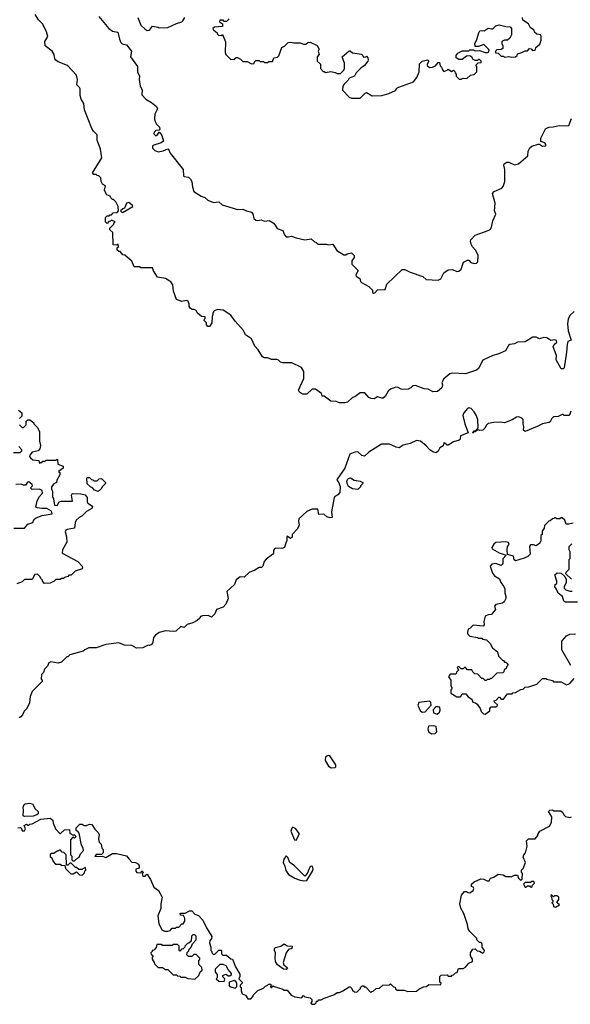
# Model space of a CAD drawing. Extents: x 1861455 to 2058065, y 200073 to 437907.
# Tile 413 of 574: x 2025881 to 2030950, y 311680 to 320746. Entities that reach past the tile are written whole.
import ezdxf

# ---------------------------------------------------------------- set-up
doc = ezdxf.new("R2010")
doc.units = 0

msp = doc.modelspace()

# ---------------------------------------------------------------- linework, layer by layer
at = {"layer": '0CON05XD'}
for points in [[(2026624, 319554), (2026593.8, 319635), (2026595.6, 319685), (2026559.7, 319719.7), (2026545, 319743.3), (2026478.6, 319915), (2026472.9, 319975), (2026448.6, 320015), (2026437.8, 320047.8), (2026438.2, 320108.3), (2026432, 320121.9), (2026407.1, 320145), (2026412.9, 320195), (2026405.7, 320235), (2026321.2, 320325), (2026235, 320358.8), (2026215, 320373.8), (2026204.2, 320385), (2026197.5, 320425), (2026181.4, 320455), (2026116.7, 320505), (2026111.2, 320545), (2026138.8, 320591.2), (2026128.6, 320635), (2026094.3, 320705), (2026054, 320744), (2026023.6, 320793.6)], [(2026611.2, 320775), (2026702, 320665), (2026735, 320641.2), (2026785, 320630), (2026799.2, 320565), (2026812, 320535), (2026825, 320524.2), (2026865, 320513.8), (2026911.2, 320455), (2026900, 320405), (2026965.8, 320315), (2026964.3, 320265), (2026984, 320225), (2026982, 320195), (2026991.2, 320135), (2027008.3, 320098.3), (2027005.6, 320055), (2027043.2, 320013.2), (2027095, 319984), (2027141.2, 319945), (2027150, 319925), (2027126.2, 319876.2), (2027122, 319835), (2027125.9, 319815.9), (2027141.2, 319785), (2027168.8, 319755), (2027172.5, 319735), (2027165, 319727.5), (2027133.7, 319726.3), (2027119.4, 319710.6), (2027116.7, 319695), (2027135, 319677.1), (2027146.5, 319683.5), (2027165, 319710), (2027175, 319703.3), (2027189.7, 319679.7), (2027203.9, 319626.1), (2027185, 319610.8), (2027115, 319591.4), (2027105, 319583.3), (2027105, 319563.8), (2027125, 319540), (2027155, 319529.2), (2027202.4, 319537.6), (2027245, 319557.5), (2027250, 319555), (2027266.4, 319516.4), (2027386.7, 319365), (2027389.3, 319309.3), (2027395, 319303.3), (2027435, 319296.7), (2027455, 319277.5), (2027466.2, 319255), (2027471.2, 319205), (2027485, 319162.5), (2027552.3, 319122.3), (2027585, 319110), (2027612.5, 319085), (2027665, 319062.5), (2027715, 319070), (2027745, 319042.5), (2027775, 319032.5), (2027885, 318997.5), (2027935, 319002.5), (2027970, 318985), (2028015, 318972.5), (2028027.5, 318957.5), (2028037.5, 318915), (2028055, 318898.6), (2028075, 318895.8), (2028105, 318902.5), (2028135, 318890), (2028176.4, 318896.4), (2028216.1, 318876.1), (2028232.5, 318855), (2028252.1, 318822.1), (2028303.9, 318803.9), (2028318.1, 318765), (2028335, 318747.8), (2028355, 318745.5), (2028383.6, 318753.6), (2028425, 318737.5), (2028505, 318720), (2028565, 318727.5), (2028595, 318700), (2028608.3, 318698.3), (2028625, 318680), (2028705, 318680), (2028725, 318672.5), (2028765, 318680), (2028801.7, 318621.7), (2028865, 318580), (2028885, 318580), (2028895, 318590), (2028935, 318600), (2028960, 318575), (2028960, 318555), (2028940, 318525), (2028940, 318495), (2028996.7, 318435), (2028976.7, 318395), (2028980, 318385), (2029012.5, 318362.5), (2029017.5, 318335), (2029027.5, 318325), (2029095, 318290), (2029118.3, 318268.3), (2029130, 318255), (2029130, 318235), (2029138.3, 318228.3), (2029149.3, 318230.7), (2029175, 318257.5), (2029245, 318260), (2029260.7, 318309.3), (2029403, 318447), (2029426.4, 318446.4), (2029475, 318420), (2029591.7, 318381.7), (2029623.6, 318353.6), (2029733, 318347), (2029759.3, 318360.7), (2029785.9, 318414.1), (2029825, 318443.3), (2029865, 318446.7), (2029905, 318427.5), (2029925, 318430), (2029945, 318450), (2029967, 318513), (2030005, 318530), (2030015, 318530), (2030035, 318510), (2030065, 318500), (2030085, 318502.5), (2030097.5, 318515), (2030102.5, 318575), (2030080.7, 318620.7), (2030050, 318655), (2030038.3, 318678.3), (2030030, 318705), (2030035, 318720), (2030075, 318762.5), (2030195, 318803.3), (2030212.5, 318815), (2030223.3, 318835), (2030237.5, 318895), (2030263.3, 318955), (2030252.5, 318985), (2030257.5, 319055), (2030232.5, 319145), (2030250, 319165), (2030320, 319195), (2030331.7, 319208.3), (2030347.5, 319255), (2030346.2, 319365), (2030337.5, 319405), (2030341.7, 319418.3), (2030365, 319433.3), (2030385, 319432.5), (2030435, 319410), (2030471.7, 319418.3), (2030558.3, 319491.7), (2030562.5, 319535), (2030577.5, 319565), (2030595, 319580), (2030655, 319600), (2030665, 319600), (2030695, 319581.2), (2030725, 319583.3), (2030726.2, 319595), (2030715, 319612.5), (2030680, 319625), (2030677.5, 319645), (2030677.5, 319655), (2030720.7, 319739.3), (2030753.6, 319756.4), (2030791.7, 319758.3), (2030848.3, 319771.7), (2030915, 319767.5), (2030935, 319772.5), (2030962.5, 319835)], [(2026970, 320765), (2026997.5, 320695), (2027035, 320657.5), (2027055, 320647.5), (2027075, 320650), (2027105, 320687.5), (2027157, 320677), (2027165, 320670), (2027245, 320672.5), (2027325, 320710), (2027372.5, 320725), (2027383.8, 320735), (2027400, 320765)], [(2027810, 320755), (2027785, 320730), (2027765, 320730), (2027755, 320740), (2027725, 320740), (2027720, 320725), (2027748.3, 320708.3), (2027748.3, 320681.7), (2027675, 320677.5), (2027660, 320665), (2027661.7, 320651.7), (2027668.3, 320648.3), (2027700, 320625), (2027701.7, 320611.7), (2027711.7, 320601.7), (2027735, 320600), (2027748.3, 320608.3), (2027777, 320543), (2027773, 320443), (2027780, 320425), (2027825, 320380), (2027857, 320383), (2027873, 320397), (2027885, 320397.5), (2027915, 320382.5), (2027935, 320360), (2027975, 320360), (2028015, 320340), (2028038.3, 320341.7), (2028041.7, 320358.3), (2028055, 320370), (2028085, 320370), (2028095, 320360), (2028125, 320360), (2028135, 320350), (2028165, 320350), (2028175, 320360), (2028208.3, 320361.7), (2028220, 320395), (2028255, 320400), (2028268.3, 320411.7), (2028295, 320490), (2028318.3, 320501.7), (2028353, 320537), (2028375, 320540), (2028405, 320532.5), (2028461.7, 320531.7), (2028495, 320520), (2028515, 320520), (2028533, 320537), (2028555, 320537.5), (2028618.3, 320508.3), (2028637.5, 320475), (2028630, 320455), (2028637.5, 320425), (2028620, 320405), (2028620, 320365), (2028650, 320335), (2028650, 320295), (2028675, 320270), (2028685, 320270), (2028695, 320260), (2028745, 320267.5), (2028785, 320260), (2028805, 320250), (2028835, 320250), (2028865, 320280), (2028870, 320295), (2028872.5, 320345), (2028850, 320405), (2028915, 320460), (2028925, 320460), (2028945, 320440), (2029027, 320427), (2029040, 320415), (2029045, 320400), (2029067, 320403), (2029075, 320410), (2029087.5, 320395), (2029090, 320375), (2029085, 320362.5), (2029056.4, 320323.6), (2029020.7, 320299.3), (2028977.5, 320255), (2028962.5, 320225), (2028913.3, 320206.7), (2028905, 320190), (2028865, 320150), (2028857, 320133), (2028853, 320097), (2028915, 320032.5), (2028935, 320022.5), (2029015, 320022.5), (2029060.7, 320069.3), (2029075, 320076.7), (2029127.5, 320045), (2029215, 320046.2), (2029280, 320065), (2029340, 320095), (2029353.6, 320116.4), (2029370, 320125), (2029505, 320172.5), (2029536.1, 320213.9), (2029558.8, 320265), (2029561.7, 320338.3), (2029587.5, 320362.5), (2029635, 320377.5), (2029646.7, 320365), (2029631.2, 320335), (2029632, 320325), (2029652.5, 320305), (2029681.7, 320308.3), (2029708.3, 320321.7), (2029735, 320350), (2029745, 320350), (2029751.7, 320321.7), (2029765, 320310), (2029773, 320283), (2029785, 320270), (2029815, 320280), (2029825, 320290), (2029855, 320270), (2029875, 320280), (2029888.3, 320268.3), (2029890, 320255), (2029900, 320245), (2029900, 320225), (2029928.3, 320198.3), (2029945, 320197.5), (2029965, 320207.5), (2029997, 320203), (2030030, 320235), (2030065, 320240), (2030090, 320265), (2030090, 320315), (2030081.7, 320328.3), (2030101.7, 320348.3), (2030128.3, 320351.7), (2030130, 320365), (2030115, 320380), (2030105, 320380), (2030095, 320370), (2030075, 320370), (2030055, 320380), (2030045, 320400), (2030025, 320412.5), (2029995, 320410), (2029955, 320380), (2029925, 320380), (2029900, 320395), (2029900, 320415), (2029913.6, 320436.4), (2029955, 320457.5), (2030015, 320460), (2030025, 320467.5), (2030055, 320467.5), (2030075, 320460), (2030115, 320462.5), (2030165, 320443.3), (2030186.4, 320443.6), (2030199.3, 320450.7), (2030202.5, 320465), (2030196.7, 320475), (2030155, 320517.5), (2030105, 320500), (2030075, 320500), (2030070, 320525), (2030087.5, 320555), (2030106.7, 320625), (2030117, 320643), (2030135, 320647.5), (2030156.4, 320643.6), (2030195, 320667.5), (2030225, 320660)], [(2030225, 320660), (2030238.3, 320661.7), (2030265, 320690), (2030295, 320697.5), (2030355, 320682.5), (2030395, 320680), (2030410, 320665), (2030407.5, 320605), (2030393, 320577), (2030371.7, 320558.3), (2030343.6, 320556.4), (2030320, 320545), (2030320, 320525), (2030330, 320505), (2030328.3, 320481.7), (2030315, 320470), (2030273, 320467), (2030260, 320455), (2030261.7, 320441.7), (2030287, 320437), (2030315, 320410), (2030335, 320410), (2030345, 320400), (2030385, 320407.5), (2030405, 320400), (2030445, 320402.5), (2030460, 320415), (2030465, 320430), (2030505, 320442.5), (2030535, 320460), (2030555, 320460), (2030575, 320480), (2030588.3, 320478.3), (2030603, 320463), (2030620, 320465), (2030628.3, 320471.7), (2030631.7, 320488.3), (2030670.7, 320519.3), (2030681.7, 320558.3), (2030682.5, 320595), (2030675, 320607.5), (2030641.7, 320611.7), (2030621.7, 320631.7), (2030618.3, 320648.3), (2030585, 320670), (2030566.4, 320706.4), (2030511.7, 320741.7), (2030510, 320765)], [(2030985, 318057.5), (2030947, 318023), (2030930.7, 317989.3), (2030923.8, 317945), (2030931.7, 317881.7), (2030957.5, 317795), (2030927.5, 317782.5), (2030920, 317755), (2030915.8, 317684.2), (2030895, 317540), (2030885, 317530), (2030865, 317532.5), (2030821.1, 317615), (2030822.2, 317655), (2030791.2, 317735), (2030800, 317755), (2030825.8, 317775), (2030822.1, 317792.1), (2030806.8, 317796.8), (2030770.8, 317790.8), (2030735, 317815.8), (2030705, 317818.8), (2030665, 317807.5), (2030635, 317822.5), (2030605, 317822.5), (2030535, 317778.8), (2030465, 317777.5), (2030435, 317762.5), (2030393.9, 317756.1), (2030380, 317745), (2030352.3, 317697.7), (2030282.5, 317665), (2030237.5, 317655), (2030145, 317610), (2030103.8, 317535), (2030085, 317519.2), (2029985, 317486), (2029865, 317492.5), (2029840, 317485), (2029785, 317437.5), (2029767.5, 317405), (2029772.5, 317385), (2029767.5, 317355), (2029727, 317323), (2029685, 317320), (2029640, 317345), (2029605, 317346.7), (2029525, 317376.7), (2029500, 317375), (2029483, 317357), (2029456.4, 317343.6), (2029405, 317340), (2029392.5, 317345), (2029365, 317360), (2029345, 317363.3), (2029295, 317343.3), (2029274.2, 317325.8), (2029245, 317276.7), (2029227.7, 317262.3), (2029215, 317260), (2029175, 317272.5), (2029145, 317253.3), (2029117, 317257), (2029095, 317267.5), (2029059.6, 317309.5), (2029015, 317308.8), (2028966.1, 317273.9), (2028943.9, 317266.1), (2028900, 317225), (2028875, 317217.5), (2028825, 317218.8), (2028795, 317228.8), (2028744.1, 317234.1), (2028685, 317280), (2028665, 317280), (2028660, 317305), (2028605, 317342.5), (2028575, 317342.5), (2028525, 317297.5), (2028485, 317296.7), (2028457.5, 317315), (2028447.5, 317335), (2028498.3, 317441.7), (2028496.4, 317506.4), (2028475, 317542.5), (2028386.4, 317586.4), (2028305, 317587.5), (2028283, 317593), (2028265, 317610), (2028247, 317617), (2028198.3, 317618.3), (2028161.7, 317631.7), (2028133, 317633), (2028115, 317642.5), (2028077.5, 317705), (2028045, 317740), (2028015, 317807.5), (2027960, 317845), (2027942.5, 317885), (2027865, 317970), (2027826.4, 318026.4), (2027755, 318070), (2027705, 318077.5), (2027672.5, 318065), (2027660, 318045), (2027659.3, 318030.7), (2027653, 318013), (2027650, 317955), (2027628.3, 317921.7), (2027611.7, 317921.7), (2027600, 317935), (2027600, 317955), (2027580, 317975), (2027581.7, 317988.3), (2027590, 317995), (2027588.3, 318008.3), (2027555, 318012.5), (2027517.5, 318045), (2027505, 318067.5), (2027487, 318077), (2027468.3, 318078.3), (2027450.7, 318090.7), (2027440, 318105), (2027442.5, 318125), (2027432.5, 318155), (2027415, 318160), (2027375, 318150), (2027325, 318170), (2027297, 318247), (2027292.5, 318305), (2027273, 318333), (2027225, 318362.5), (2027150, 318375), (2027113, 318433), (2027105, 318460), (2026995, 318460), (2026985, 318470), (2026935, 318470), (2026913, 318523), (2026848.3, 318578.3), (2026831.7, 318581.7), (2026805, 318610), (2026795, 318610), (2026780, 318625), (2026780, 318645), (2026790, 318655), (2026788.3, 318678.3), (2026775, 318670), (2026741.7, 318671.7), (2026740, 318785), (2026711.7, 318811.7), (2026710, 318825), (2026748.3, 318861.7), (2026751.7, 318878.3), (2026760, 318885), (2026725, 318900), (2026718.3, 318891.7), (2026701.7, 318888.3), (2026685, 318870), (2026670, 318885), (2026670, 318925), (2026685, 318940), (2026705, 318940), (2026711.7, 318948.3), (2026725, 318950), (2026743, 318967), (2026778.3, 318971.7), (2026790, 318985), (2026787.5, 319025), (2026765, 319070), (2026745, 319090), (2026735, 319090), (2026720, 319105), (2026715, 319120), (2026683.6, 319133.6), (2026670, 319155), (2026662.5, 319175), (2026670, 319215), (2026645, 319230), (2026632.5, 319255), (2026628.3, 319288.3), (2026608.3, 319308.3), (2026595, 319310), (2026585, 319320), (2026565, 319320), (2026550, 319335), (2026637.5, 319475), (2026624, 319554)], [(2026825, 318970), (2026835, 318972.5), (2026922.5, 319025), (2026920, 319035), (2026885, 319062.5), (2026864.4, 319055.6), (2026845, 319010), (2026830, 319005), (2026810, 318985), (2026825, 318970)], [(2025871.7, 317151.7), (2025900, 317125), (2025900, 317095), (2025880, 317075)], [(2030955, 317140), (2030947, 317113), (2030935, 317100), (2030895, 317100), (2030885, 317110), (2030875, 317110), (2030837, 317093), (2030795, 317088.8), (2030781.2, 317075), (2030766, 317044), (2030755, 317036.2), (2030694.2, 317025.8), (2030645, 316998.8), (2030535, 316953.3), (2030520, 316965), (2030523.3, 316996.7), (2030516, 317025), (2030515.7, 317065), (2030505, 317077.1), (2030475, 317090), (2030454.1, 317085.9), (2030415, 317060), (2030345, 317032.5), (2030305, 317038.8), (2030245, 317037.5), (2030195, 317027.5), (2030177, 317013), (2030162.5, 316985), (2030145, 316967.5), (2030117, 316963), (2030105, 316970), (2030080, 316960), (2030075, 316950), (2030060, 316950), (2030055, 316940), (2030051.7, 316948.3), (2030060, 316950), (2030065, 316960), (2030080, 316960), (2030101.7, 316988.3), (2030100, 317065), (2030084.2, 317104.2), (2030066, 317135), (2030038, 317165), (2030015, 317172.9), (2030005, 317167.1), (2029969.2, 317125), (2029962, 317102), (2029980, 317025), (2030008.3, 316941.7), (2029940, 316915), (2029937, 316883), (2029927, 316873), (2029875, 316860), (2029825, 316827.5), (2029815, 316827.5), (2029795, 316847.5), (2029785, 316850), (2029779.3, 316820.7), (2029747.5, 316805), (2029735, 316772.5), (2029715, 316757.5), (2029685, 316766.7), (2029657.5, 316785), (2029623.2, 316823.2), (2029570, 316865), (2029535, 316870), (2029475.8, 316844.2), (2029411.2, 316828.8), (2029375, 316803.3), (2029348.3, 316808.3), (2029285, 316837.5), (2029211.7, 316838.3), (2029095, 316762.5), (2029055, 316726.9), (2029032.2, 316732.2), (2028995, 316766), (2028965, 316763.3), (2028920, 316745), (2028873.6, 316616.4), (2028802.5, 316515), (2028800, 316505), (2028817, 316487), (2028831.7, 316448.3), (2028828.8, 316391.2), (2028809.3, 316370.7), (2028783.6, 316356.4), (2028777.5, 316345), (2028752.5, 316215), (2028758.3, 316161.7), (2028738.3, 316158.3), (2028708.3, 316168.3), (2028681.7, 316191.7), (2028635, 316190), (2028625, 316240), (2028575, 316237.5), (2028523.9, 316216.1), (2028450.3, 316149.7), (2028446.4, 316126.4), (2028452.5, 316095), (2028447.5, 316075), (2028436.4, 316053.6), (2028390, 316005), (2028388.3, 315981.7), (2028375, 315970), (2028345, 315990), (2028340, 315985), (2028340, 315945), (2028333, 315937), (2028320, 315885), (2028295, 315877.5), (2028231.7, 315878.3), (2028218.3, 315861.7), (2028217.5, 315835), (2028210, 315820), (2028150.7, 315779.3), (2028133, 315757), (2028120, 315715), (2028108.3, 315701.7), (2028085, 315702.5), (2028045, 315677.5), (2027995, 315656.7), (2027947, 315613), (2027910, 315615), (2027875, 315587.5), (2027860, 315545), (2027788.3, 315481.7), (2027800, 315415), (2027777.5, 315365), (2027755, 315337.5), (2027693.6, 315316.4), (2027676.7, 315275), (2027647, 315243), (2027615, 315260), (2027563, 315257), (2027545, 315250), (2027540, 315235), (2027515, 315212.5), (2027475, 315192.5), (2027423, 315177), (2027395, 315150), (2027365, 315157.5), (2027320, 315115), (2027298.3, 315111.7), (2027225, 315120), (2027165, 315103.3), (2027130.4, 315079.5), (2027111.7, 315058.3), (2027107.5, 315015), (2027096.4, 314993.6), (2027075, 314982.5), (2027063, 314987), (2027015, 314963.3), (2026955, 314960), (2026915, 314982.5), (2026845, 314987.5), (2026795, 315007.5), (2026675, 314992.5), (2026586.4, 314963.6), (2026518.3, 314961.7), (2026480, 314945), (2026467, 314933), (2026343, 314897), (2026325, 314880), (2026315, 314880), (2026265, 314830), (2026235, 314822.5), (2026167, 314833), (2026150, 314825), (2026137, 314793), (2026110, 314765), (2026100, 314735), (2026083, 314717), (2026080, 314675), (2026087, 314667), (2026087, 314653), (2025995, 314560), (2025977.5, 314515), (2025972.5, 314455), (2025947.5, 314405), (2025921.7, 314378.3), (2025907.5, 314345), (2025893, 314327), (2025875, 314317.5)], [(2025880, 317015), (2025905, 316990), (2025915, 316990), (2025940, 317015), (2025941.7, 317048.3), (2025955, 317060), (2025975, 317060), (2026010, 317035), (2026010, 317025), (2026043, 316993), (2026062.5, 316955), (2026062.5, 316865), (2026072.5, 316825), (2026067.5, 316795), (2026050, 316775), (2025995, 316762.5), (2025973.6, 316736.4), (2025972.5, 316725), (2025980.7, 316710.7), (2026003, 316693), (2026058.3, 316688.3), (2026065, 316660), (2026071.7, 316668.3), (2026085, 316670), (2026095, 316680), (2026115, 316680), (2026125, 316690), (2026215, 316690), (2026225, 316700), (2026230, 316695), (2026231.7, 316651.7), (2026280, 316635), (2026280, 316615), (2026240, 316585), (2026250, 316575), (2026250, 316555), (2026222.5, 316505), (2026220, 316485), (2026195, 316472.5), (2026173.3, 316445), (2026173.6, 316423.6), (2026182.5, 316405), (2026182.5, 316355), (2026193, 316333), (2026202.5, 316275), (2026225, 316272.5), (2026243.6, 316306.4), (2026265, 316312.5), (2026368.3, 316311.7), (2026358.3, 316368.3), (2026365, 316380), (2026375, 316382.5), (2026445, 316380), (2026485, 316370), (2026503.3, 316345), (2026502.5, 316305), (2026507.5, 316295), (2026552.5, 316265), (2026545.9, 316244.1), (2026495, 316216.7), (2026455, 316176.7), (2026427.7, 316162.3), (2026402, 316138), (2026392.5, 316115), (2026385, 316063.3), (2026318.3, 316051.7), (2026307.5, 316045), (2026300.7, 316029.3), (2026313.3, 315985), (2026316.2, 315935), (2026276.7, 315865), (2026272.5, 315835), (2026415, 315756.7), (2026457.5, 315715), (2026460, 315695), (2026455, 315690), (2026391.7, 315668.3), (2026355, 315630), (2026335, 315630), (2026325, 315620), (2026295, 315610), (2026285, 315600), (2026265, 315600), (2026255, 315590), (2026215, 315590), (2026200, 315575), (2026161.7, 315558.3), (2026110, 315555), (2026090, 315575), (2026090, 315585), (2026075, 315600), (2026070, 315615), (2026045, 315640), (2026021.7, 315638.3), (2025995, 315590), (2025925, 315590), (2025905, 315570), (2025855, 315552.5)], [(2025825, 316760), (2025885, 316760), (2025900, 316775), (2025900, 316785), (2025872.5, 316815)], [(2025826.1, 316063.9), (2025925, 316063.8), (2025955, 316100.8), (2026003, 316117), (2026015, 316147.5), (2026031.7, 316158.3), (2026088.3, 316181.7), (2026180, 316195), (2026175, 316220), (2026130, 316245), (2026083.9, 316243.9), (2026040.7, 316250.7), (2026028.3, 316258.3), (2026043, 316317), (2026062.5, 316355), (2026090, 316385), (2026089.3, 316409.3), (2026065, 316422.5), (2025995, 316420), (2025980, 316435), (2026000, 316455), (2025997.5, 316465), (2025965, 316490), (2025951.7, 316488.3), (2025935, 316460), (2025915, 316460), (2025895, 316470), (2025845, 316467.5)], [(2026605, 316402.5), (2026570, 316415), (2026548.3, 316438.3), (2026535, 316440), (2026501.7, 316471.7), (2026500, 316525), (2026505, 316530), (2026525, 316530), (2026541.7, 316511.7), (2026555, 316510), (2026565, 316500), (2026595, 316500), (2026611.7, 316518.3), (2026635, 316520), (2026670, 316485), (2026670, 316475), (2026640, 316445), (2026635, 316430), (2026605, 316402.5)], [(2028995, 316420), (2028945, 316427.5), (2028907, 316447), (2028897.5, 316465), (2028893.3, 316495), (2028897.5, 316512.5), (2028907.5, 316522.5), (2028926.4, 316526.4), (2028960, 316505), (2029016.4, 316496.4), (2029040, 316485), (2029040, 316475), (2029020, 316455), (2029020, 316445), (2028995, 316420)], [(2030975, 316110), (2030935, 316100), (2030911.7, 316101.7), (2030898.3, 316138.3), (2030875, 316160), (2030865, 316160), (2030855, 316150), (2030825, 316150), (2030818.3, 316158.3), (2030805, 316160), (2030798.3, 316151.7), (2030785, 316150), (2030765, 316130), (2030751.7, 316128.3), (2030711.7, 316088.3), (2030710, 316065), (2030690, 316035), (2030690, 316005), (2030680, 315995), (2030680, 315945), (2030671.7, 315938.3), (2030670, 315925), (2030635, 315900), (2030611.7, 315911.7), (2030585, 315910), (2030573.3, 315895), (2030580, 315825), (2030558.3, 315801.7), (2030525, 315787.5), (2030445, 315762.5), (2030433, 315773), (2030426.7, 315805), (2030371.7, 315821.7), (2030367.5, 315865), (2030373.3, 315895), (2030387.5, 315915), (2030380.7, 315930.7), (2030355, 315938), (2030265, 315930.8), (2030245, 315916.7), (2030227.5, 315885), (2030230, 315875), (2030295, 315837.5), (2030360, 315815), (2030328.3, 315781.7), (2030327.5, 315735), (2030315, 315720), (2030265, 315737.5), (2030228.3, 315731.7), (2030212.5, 315715), (2030235, 315650), (2030253.6, 315623.6), (2030298.3, 315598.3), (2030310, 315565), (2030336.7, 315526.7), (2030347.5, 315505), (2030348.3, 315468.3), (2030357.5, 315435), (2030357.5, 315415), (2030342.5, 315385), (2030325, 315372.5), (2030265, 315360), (2030252.5, 315345), (2030260, 315315), (2030235, 315280), (2030225, 315270), (2030195, 315267.5), (2030167, 315253), (2030152.5, 315205), (2030157.5, 315175), (2030147.5, 315162.5), (2030055, 315170), (2030025, 315140), (2030010, 315135), (2030002.5, 315105), (2030005, 315090), (2030025, 315070), (2030095, 315057.5), (2030105, 315050), (2030135, 315050), (2030143, 315043), (2030180, 315035), (2030213, 315003), (2030233.6, 314963.6), (2030280, 314925), (2030290, 314885), (2030325, 314850), (2030336.4, 314846.4), (2030345, 314830), (2030355, 314830), (2030368.3, 314818.3), (2030378.3, 314801.7), (2030361.7, 314788.3), (2030358.3, 314771.7), (2030341.7, 314758.3), (2030338.3, 314741.7), (2030328.3, 314731.7), (2030275, 314730), (2030225, 314680), (2030215, 314680), (2030205, 314670), (2030185, 314670), (2030175, 314660), (2030165, 314660), (2030148.3, 314678.3), (2030135, 314680), (2030098.3, 314718.3), (2030071.7, 314721.7), (2030051.7, 314741.7), (2030045, 314760), (2030005, 314760), (2029985, 314780), (2029975, 314780), (2029965, 314770), (2029945, 314770), (2029925, 314790), (2029910, 314785), (2029920, 314755), (2029901.7, 314738.3), (2029900, 314725), (2029895, 314720), (2029845, 314720), (2029830, 314695), (2029850, 314665), (2029850, 314615), (2029860, 314595), (2029860, 314585), (2029850, 314575), (2029850, 314545), (2029905, 314510), (2029938.3, 314511.7), (2029955, 314540), (2029988.3, 314538.3), (2030010.7, 314510.7), (2030045, 314490), (2030053.3, 314463.3), (2030077, 314457), (2030093, 314443), (2030120, 314405), (2030130, 314375), (2030150, 314355), (2030165, 314350)], [(2030960, 315595), (2030910, 315645), (2030911.7, 315658.3), (2030940, 315685), (2030940, 315775), (2030950, 315785), (2030950, 315845), (2030940, 315865), (2030940, 315895), (2030965, 315920)], [(2031015, 315382.5), (2030905, 315382.5), (2030890.7, 315390.7), (2030877.5, 315435), (2030837.5, 315465), (2030823.6, 315503.6), (2030807.5, 315525), (2030810, 315545), (2030827.5, 315555), (2030827.5, 315575), (2030807.5, 315635), (2030828.3, 315651.7), (2030865, 315650), (2030898.3, 315618.3), (2030911.7, 315591.7), (2030912.5, 315565), (2030892.5, 315525), (2030893, 315513), (2030910, 315495), (2030945, 315482.5), (2030967, 315483)], [(2030955, 314800), (2030872.5, 314945), (2030872.5, 315025), (2030916.4, 315073.6), (2030945, 315086.7), (2030998.3, 315091.7)], [(2030165, 314350), (2030208.3, 314381.7), (2030210, 314405), (2030221.7, 314418.3), (2030265, 314420), (2030278.3, 314431.7), (2030278.3, 314438.3), (2030251.7, 314461.7), (2030250, 314475), (2030268.3, 314481.7), (2030291.7, 314508.3), (2030298.3, 314508.3), (2030315, 314490), (2030335, 314490), (2030371.7, 314538.3), (2030415, 314540), (2030421.7, 314548.3), (2030445, 314550), (2030495, 314580), (2030517, 314583), (2030535, 314600), (2030567, 314603), (2030641.7, 314628.3), (2030695, 314680), (2030725, 314680), (2030733, 314673), (2030785, 314660), (2030795, 314650), (2030865, 314650), (2030915, 314620), (2030946.4, 314633.6), (2030985, 314680)], [(2029585, 314371.2), (2029615, 314372.5), (2029670, 314435), (2029665, 314460), (2029655, 314470), (2029555, 314460), (2029547.5, 314435), (2029567.5, 314385), (2029585, 314371.2)], [(2029725, 314352.5), (2029745, 314370), (2029751.7, 314388.3), (2029747.5, 314415), (2029735, 314420), (2029711.7, 314418.3), (2029688.3, 314391.7), (2029690, 314365), (2029725, 314352.5)], [(2029675, 314170), (2029705, 314172.5), (2029721.7, 314188.3), (2029716.7, 314236.7), (2029695, 314242.5), (2029645, 314240), (2029637.5, 314215), (2029645, 314187.5), (2029675, 314170)], [(2028748.3, 313858.3), (2028785, 313860), (2028792.5, 313865), (2028790, 313885), (2028735, 313967.5), (2028721.7, 313971.7), (2028695, 313957.5), (2028692.5, 313925), (2028723.6, 313873.6), (2028748.3, 313858.3)], [(2025925, 313410), (2025912.5, 313415), (2025917.5, 313465), (2025912.5, 313495), (2025921.7, 313518.3), (2025933, 313527), (2025975, 313532.5), (2026000, 313525), (2026025, 313480), (2026050, 313455), (2026050, 313435), (2026040, 313425), (2026005, 313413.3), (2025925, 313410)], [(2028595, 311682.5), (2028610, 311695), (2028615, 311710), (2028625, 311710), (2028635, 311720), (2028655, 311720), (2028683, 311737), (2028771.7, 311768.3), (2028805, 311790), (2028825, 311790), (2028857, 311803), (2028915, 311840), (2028925, 311840), (2028940, 311825), (2028945, 311810), (2028963.9, 311793.9), (2028985, 311793.3), (2029020, 311825), (2029020, 311835), (2029035, 311850), (2029045, 311850), (2029051.7, 311841.7), (2029065, 311840), (2029115, 311790), (2029121.7, 311798.3), (2029135, 311800), (2029163, 311827), (2029195, 311827.5), (2029225, 311857.5), (2029285, 311860), (2029295, 311870), (2029321.7, 311841.7), (2029338.3, 311838.3), (2029341.7, 311821.7), (2029355, 311810), (2029421.7, 311811.7), (2029455, 311797.5), (2029535, 311802.5), (2029555, 311820), (2029598.3, 311841.7), (2029627, 311843), (2029648.3, 311861.7), (2029755, 311860), (2029760, 311875), (2029750, 311885), (2029750, 311935), (2029761.7, 311948.3), (2029815, 311950), (2029825, 311940), (2029855, 311940), (2029861.7, 311948.3), (2029875, 311950), (2029891.7, 311968.3), (2029908.3, 311971.7), (2029921.7, 312008.3), (2029965, 312010), (2029985, 312022.5), (2030015, 312060), (2030050, 312075), (2030050, 312095), (2030030, 312125), (2030030, 312155), (2030051.7, 312188.3), (2030075, 312190), (2030091.7, 312171.7), (2030115, 312170), (2030145, 312150), (2030158.3, 312161.7), (2030160, 312175), (2030140, 312205), (2030137.5, 312237.5), (2030128.3, 312248.3), (2030115, 312250), (2030090, 312275), (2030090, 312285), (2030025, 312350), (2030010, 312375), (2030003.3, 312415), (2029970, 312515), (2029942.5, 312565), (2029933.6, 312603.6), (2029947.5, 312685), (2029975, 312720), (2029995, 312720), (2030008.3, 312708.3), (2030025, 312707.5), (2030055, 312727.5), (2030062.5, 312745), (2030055, 312760), (2030040, 312765), (2030040, 312785), (2030065, 312807.5), (2030125, 312836.7), (2030155, 312832.5), (2030185, 312817.5), (2030201.7, 312818.3), (2030215, 312840), (2030245, 312850), (2030285, 312877.5), (2030331.7, 312871.7), (2030357, 312857), (2030397.5, 312857.5), (2030405, 312852.5), (2030435, 312870), (2030465, 312870), (2030471.7, 312841.7), (2030491.7, 312821.7), (2030508.3, 312831.7), (2030510, 312885), (2030500, 312895), (2030500, 312915), (2030515, 312930), (2030537.5, 312985), (2030517.5, 313035), (2030522.5, 313055), (2030537.5, 313075), (2030552.5, 313135), (2030547.5, 313185), (2030565, 313202.5), (2030625, 313202.5), (2030650, 313235), (2030650, 313245), (2030670, 313275), (2030758.3, 313321.7), (2030776.2, 313355), (2030780, 313405), (2030750, 313455), (2030761.7, 313468.3), (2030785, 313470), (2030795, 313460), (2030861.7, 313461.7), (2030882.5, 313445), (2030890, 313425), (2030905, 313410), (2030945, 313400), (2030960, 313405)], [(2025864.4, 313305.6), (2025888.3, 313308.3), (2025898.1, 313298.1), (2025905, 313276), (2025925, 313276.2), (2025934, 313295), (2025923.3, 313325), (2025945, 313340), (2025955, 313330), (2025965, 313330), (2025975, 313340), (2025997, 313343), (2026075, 313383.8), (2026163, 313393), (2026187.5, 313375), (2026188.3, 313348.3), (2026210, 313295), (2026251.7, 313251.7), (2026258.3, 313251.7), (2026293, 313287), (2026338.3, 313288.3), (2026341.7, 313251.7), (2026355, 313250), (2026365, 313240), (2026385, 313240), (2026400, 313225), (2026385, 313210), (2026371.7, 313218.3), (2026350, 313195), (2026350, 313055), (2026360, 313045), (2026361.7, 313011.7), (2026371.7, 313001.7), (2026385, 313000), (2026415, 313030), (2026430, 313035), (2026440, 313065), (2026470, 313095), (2026467, 313117), (2026450, 313145), (2026427.5, 313255), (2026419.3, 313269.3), (2026401.7, 313281.7), (2026400, 313305), (2026435, 313340), (2026455, 313340), (2026475, 313327.5), (2026495, 313327.5), (2026525, 313340), (2026546.1, 313336.1), (2026571.7, 313291.7), (2026603, 313263), (2026612.5, 313245), (2026607.5, 313205), (2026613, 313173), (2026630, 313155), (2026638.3, 313118.3), (2026650, 313105), (2026650, 313075), (2026635, 313060), (2026585, 313060), (2026571.7, 313041.7), (2026645, 313042.5), (2026675, 313032.5), (2026735, 313067.5), (2026773, 313067), (2026865, 313047.5), (2026887.5, 313015), (2026915, 312990), (2026947, 312987), (2026975, 312970), (2026982.5, 312955), (2026980, 312935), (2026950, 312925), (2026950, 312905), (2026960, 312895), (2026995, 312890), (2027005, 312910), (2027020, 312895), (2027010, 312885), (2027015, 312860), (2027035, 312860), (2027051.7, 312878.3), (2027060, 312875), (2027060, 312865), (2027085, 312830), (2027115, 312760), (2027159.3, 312729.3), (2027192.5, 312665), (2027180, 312605), (2027179.3, 312560.7), (2027152.5, 312495), (2027163.6, 312423.6), (2027190, 312365), (2027215, 312352.5), (2027245, 312352.5), (2027265, 312360), (2027285, 312380), (2027315, 312380), (2027325, 312390), (2027345, 312390), (2027375, 312420), (2027385, 312420), (2027400, 312445), (2027401.7, 312471.7), (2027388.3, 312498.3), (2027361.7, 312501.7), (2027360, 312515), (2027365, 312520), (2027405, 312520), (2027445, 312540), (2027465, 312540), (2027495, 312510), (2027526.4, 312496.4), (2027567.5, 312455), (2027600, 312385), (2027650, 312305), (2027647.5, 312285), (2027632.5, 312265), (2027627.5, 312245), (2027640, 312205), (2027640, 312175), (2027650, 312165), (2027650, 312155), (2027661.7, 312141.7), (2027675, 312140), (2027715, 312180), (2027735, 312180), (2027740, 312175), (2027740, 312145), (2027751.7, 312131.7), (2027785, 312132.5), (2027825, 312100), (2027840, 312095), (2027867.5, 312025), (2027907, 311957), (2027907.5, 311935), (2027900, 311915), (2027930, 311885), (2027930, 311875), (2027910, 311855), (2027911.7, 311841.7), (2027920, 311835), (2027920, 311805), (2027930, 311775), (2027960, 311765), (2027981.7, 311731.7), (2028008.3, 311731.7), (2028030, 311755), (2028030, 311765), (2028075, 311807.5), (2028125, 311827.5), (2028145, 311847.5), (2028185, 311870), (2028200, 311855), (2028190, 311845), (2028191.7, 311831.7), (2028215, 311850), (2028223, 311843), (2028305, 311820), (2028315, 311810), (2028345, 311810), (2028380, 311765), (2028415, 311747.5), (2028475, 311740), (2028495, 311760), (2028505, 311750), (2028555, 311740), (2028570, 311725), (2028570, 311705), (2028561.7, 311691.7), (2028575, 311680), (2028595, 311682.5)], [(2028425, 313190), (2028455, 313242.5), (2028454, 313254), (2028423.3, 313295), (2028395, 313310), (2028385, 313302.5), (2028376.7, 313275), (2028412.5, 313195), (2028425, 313190)], [(2026455, 312870), (2026478.3, 312891.7), (2026481.7, 312908.3), (2026490, 312915), (2026488.3, 312938.3), (2026461.7, 312928.3), (2026455, 312920), (2026425, 312920), (2026405, 312940), (2026395, 312940), (2026355, 312980), (2026341.7, 312978.3), (2026325, 312960), (2026311.7, 312961.7), (2026310, 313055), (2026288.3, 313078.3), (2026271.7, 313081.7), (2026258.3, 313098.3), (2026245, 313100), (2026238.3, 313091.7), (2026225, 313090), (2026195, 313070), (2026175, 313070), (2026161.7, 313058.3), (2026161.7, 313041.7), (2026178.3, 313028.3), (2026190, 312995), (2026211.7, 312971.7), (2026255, 312970), (2026265, 312960), (2026298.3, 312958.3), (2026301.7, 312931.7), (2026351.7, 312881.7), (2026375, 312880), (2026405, 312900), (2026431.7, 312871.7), (2026455, 312870)], [(2028495, 312817.5), (2028525, 312820), (2028576.7, 312905), (2028583.3, 312925), (2028577.7, 312947.7), (2028565, 312952.5), (2028555, 312947.5), (2028527, 312883), (2028505, 312860), (2028410, 312955), (2028367, 312987), (2028350.7, 313030.7), (2028335, 313047.5), (2028312, 313015), (2028306.2, 312985), (2028322.1, 312952.1), (2028331.9, 312911.9), (2028356.1, 312876.1), (2028415, 312842.5), (2028455, 312827.5), (2028495, 312817.5)], [(2030595, 312760), (2030601.7, 312778.3), (2030620, 312795), (2030615, 312810), (2030595, 312810), (2030585, 312800), (2030535, 312800), (2030520, 312785), (2030535, 312760), (2030545, 312760), (2030555, 312770), (2030575, 312770), (2030581.7, 312761.7), (2030595, 312760)], [(2030815, 312573.3), (2030850, 312595), (2030830, 312615), (2030830, 312625), (2030843.8, 312645), (2030843.3, 312665), (2030825, 312677.5), (2030805, 312680), (2030795, 312670), (2030775, 312690), (2030770, 312675), (2030778.3, 312668.3), (2030780, 312645), (2030790, 312635), (2030788.3, 312621.7), (2030780, 312615), (2030791.7, 312601.7), (2030795, 312580), (2030815, 312573.3)], [(2027495, 311910), (2027530, 311945), (2027541.7, 311978.3), (2027560, 311995), (2027558.3, 312018.3), (2027530, 312045), (2027530, 312085), (2027538.3, 312091.7), (2027540, 312105), (2027505, 312140), (2027485, 312140), (2027465, 312120), (2027435, 312120), (2027420, 312135), (2027421.7, 312158.3), (2027438.3, 312171.7), (2027441.7, 312188.3), (2027460, 312205), (2027471.7, 312238.3), (2027507, 312273), (2027507, 312307), (2027495, 312320), (2027475, 312320), (2027461.7, 312308.3), (2027458.3, 312261.7), (2027438.3, 312241.7), (2027425, 312240), (2027400, 312215), (2027400, 312205), (2027385, 312190), (2027371.7, 312188.3), (2027355, 312170), (2027350, 312175), (2027350, 312215), (2027335, 312230), (2027295, 312230), (2027285, 312220), (2027195, 312220), (2027185, 312230), (2027145, 312230), (2027138.3, 312201.7), (2027115, 312180), (2027100, 312175), (2027100, 312165), (2027090, 312155), (2027091.7, 312141.7), (2027110, 312125), (2027100, 312115), (2027100, 312095), (2027120, 312065), (2027121.7, 312051.7), (2027155, 312020), (2027195, 312020), (2027225, 312000), (2027245, 312000), (2027295, 311950), (2027325, 311950), (2027333, 311943), (2027355, 311940), (2027365, 311930), (2027405, 311930), (2027428.3, 311918.3), (2027495, 311910)], [(2028335, 312000), (2028310, 312005), (2028253.6, 312043.6), (2028237.5, 312075), (2028233.3, 312105), (2028237.5, 312155), (2028227.5, 312175), (2028227.5, 312195), (2028235, 312202.5), (2028285, 312216.7), (2028315, 312236.2), (2028345, 312218.8), (2028390, 312215), (2028387.5, 312195), (2028355.9, 312184.1), (2028333.8, 312155), (2028306.7, 312065), (2028313.3, 312043.3), (2028347, 312017), (2028335, 312000)], [(2027765, 311890), (2027770, 311915), (2027751.7, 311931.7), (2027750, 311945), (2027777.5, 311957.5), (2027802.5, 311942.5), (2027815, 311942.5), (2027830, 311955), (2027832.5, 311965), (2027799.3, 311999.3), (2027782.5, 312035), (2027755, 312046.7), (2027723, 312047), (2027680, 312005), (2027680, 311975), (2027700, 311955), (2027700, 311925), (2027690, 311915), (2027713, 311893), (2027765, 311890)], [(2027865, 311830), (2027880, 311845), (2027880, 311875), (2027870, 311890), (2027855, 311900), (2027810, 311885), (2027810.7, 311850.7), (2027825, 311840), (2027865, 311830)]]:
    msp.add_lwpolyline(points, dxfattribs=at)

doc.saveas('drawing.dxf')
